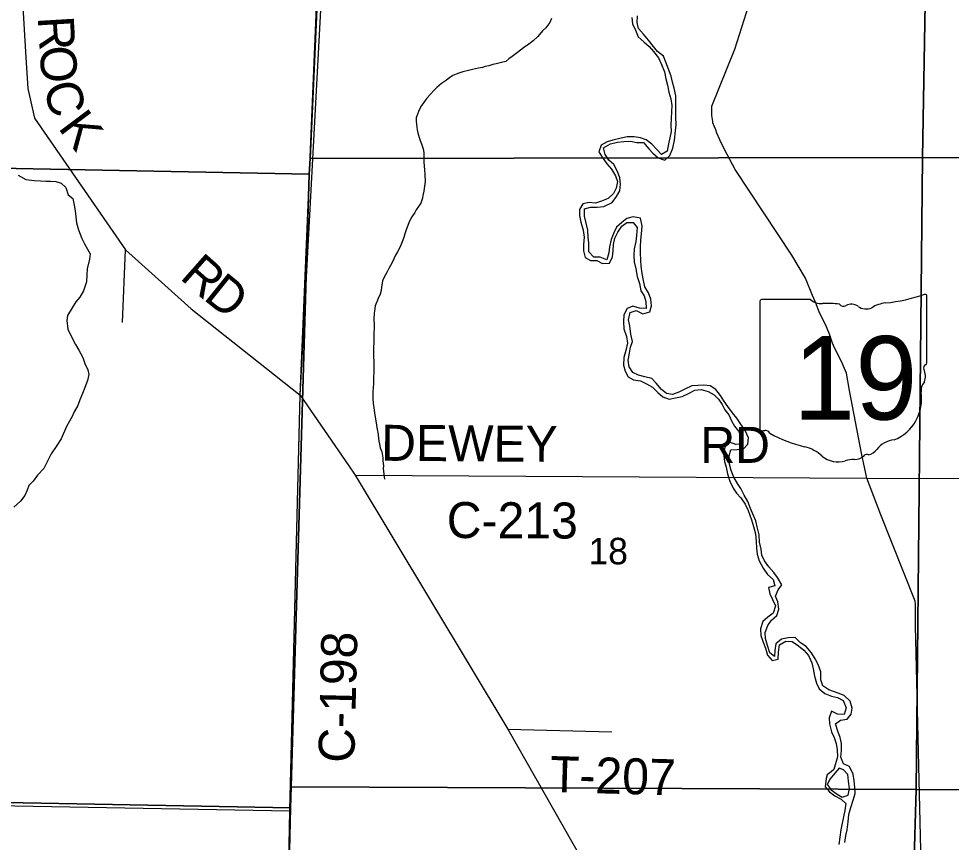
# Model space of a CAD drawing. Extents: x -8.5 to 18.7, y -20.3 to 7.
# Drawn here: x -1.362 to 1.582, y -4.913 to -2.313 of the extents above; entities that cross this region are included whole.
import ezdxf

# ---------------------------------------------------------------- set-up
doc = ezdxf.new("R2010")
doc.units = 0
for name, color, linetype in [('GM_X_Corporation', 7, 'Continuous'), ('GM_X_County_Road', 7, 'Continuous'), ('GM_X_County_Road_Text', 7, 'Continuous'), ('GM_X_Minor_River', 7, 'Continuous'), ('GM_X_Section', 7, 'Continuous'), ('GM_X_Section_Text', 7, 'Continuous'), ('GM_X_State_Location', 7, 'Continuous'), ('GM_X_State_Route', 7, 'Continuous'), ('GM_X_State_Shield', 7, 'Continuous'), ('GM_X_Township', 7, 'Continuous'), ('GM_X_Township_Road', 7, 'Continuous'), ('GM_X_Township_Road_Text', 7, 'Continuous')]:
    doc.layers.add(name, color=color, linetype=linetype)

msp = doc.modelspace()

# ---------------------------------------------------------------- linework, layer by layer
at = {"layer": 'GM_X_Corporation'}
msp.add_lwpolyline([(-0.5243, -5.7448), (-0.5063, -4.8122), (-0.4738, -3.5008), (-0.4017, -1.8003), (-0.4011, -1.7879), (-0.3988, -1.7297), (-0.3182, 0.2282), (-0.3179, 0.2351), (-0.2815, 1.0573), (-1.2833, 1.077), (-1.3034, 1.0774), (-1.4067, 1.0795)], dxfattribs=at)
at = {"layer": 'GM_X_County_Road'}
for p, q in [((-0.4734, -3.5019), (-0.3824, -1.7896)), ((-0.5059, -4.8133), (-0.4734, -3.5019)), ((-0.2999, -3.7543), (1.3156, -3.7639)), ((-0.5239, -5.7459), (-0.5059, -4.8133))]:
    msp.add_line(p, q, dxfattribs=at)
for points in [[(-1.3426, -1.755), (-1.3474, -1.9952), (-1.353, -2.204), (-1.3393, -2.4351), (-1.3333, -2.5332), (-1.3128, -2.627), (-1.0248, -3.0426), (-0.8175, -3.229), (-0.4734, -3.5019)], [(-0.4734, -3.5019), (-0.3205, -3.7246), (-0.2999, -3.7543)], [(-0.2999, -3.7543), (0.1823, -4.5555), (0.4438, -5.0162), (0.4823, -5.1217), (0.518, -5.2636), (0.6555, -5.7337)], [(1.3156, -3.7639), (2.025, -3.7646), (3.4942, -3.7661)]]:
    msp.add_lwpolyline(points, dxfattribs=at)
at = {"layer": 'GM_X_Minor_River'}
for points in [[(0.3202, -2.3127), (0.3147, -2.3248), (0.3024, -2.3422), (0.2917, -2.3519), (0.2763, -2.3692), (0.2617, -2.3835), (0.2487, -2.3932), (0.2319, -2.4052), (0.212, -2.4194), (0.1952, -2.4329), (0.1852, -2.4403), (0.1753, -2.4486), (0.1623, -2.4515), (0.1448, -2.4551), (0.135, -2.4573), (0.122, -2.4617), (0.1106, -2.4638), (0.1015, -2.4668), (0.0893, -2.4697), (0.0703, -2.4733), (0.0573, -2.4769), (0.0398, -2.4813), (0.0277, -2.485), (0.0185, -2.4879), (0.0086, -2.4923), (-0.0021, -2.4998), (-0.012, -2.5073), (-0.0273, -2.5178), (-0.0419, -2.5298), (-0.0511, -2.5388), (-0.0741, -2.5643), (-0.0811, -2.5741), (-0.0926, -2.5899), (-0.0997, -2.6058), (-0.1028, -2.6149), (-0.1075, -2.6262), (-0.1076, -2.6368), (-0.1055, -2.6551), (-0.1041, -2.6642), (-0.1019, -2.6733), (-0.0983, -2.6878), (-0.0946, -2.6977), (-0.091, -2.7084), (-0.0858, -2.7244), (-0.0837, -2.735), (-0.0831, -2.751), (-0.0833, -2.7646), (-0.0819, -2.7783), (-0.0813, -2.7897), (-0.0799, -2.8049), (-0.0787, -2.8269), (-0.0811, -2.8413), (-0.0828, -2.858), (-0.0868, -2.8709), (-0.0876, -2.88), (-0.0924, -2.8959), (-0.1078, -2.9162), (-0.1117, -2.9253), (-0.1209, -2.9381), (-0.1294, -2.9547), (-0.1341, -2.966), (-0.1388, -2.9796), (-0.1435, -2.9917), (-0.1467, -3.0038), (-0.1514, -3.0174), (-0.1584, -3.0333)], [(0.5706, -3.309), (0.5675, -3.2823), (0.5627, -3.2632), (0.5679, -3.2406), (0.587, -3.2343), (0.608, -3.2447), (0.6301, -3.2385), (0.6359, -3.2197), (0.6335, -3.1984), (0.6265, -3.1784), (0.6141, -3.1591), (0.6101, -3.1392), (0.6061, -3.1179), (0.6029, -3.0943), (0.6019, -3.0752), (0.601, -3.0524), (0.6008, -3.0334), (0.6021, -3.0122), (0.6034, -2.9925), (0.6064, -2.9683), (0.601, -2.9431), (0.5776, -2.9387), (0.5577, -2.9442), (0.5415, -2.9566), (0.5251, -2.9714), (0.5163, -2.9886), (0.5081, -3.0104), (0.503, -3.033), (0.5009, -3.0527), (0.4943, -3.0746), (0.4733, -3.0656), (0.4536, -3.0659), (0.4373, -3.0495), (0.4373, -3.0221), (0.4355, -3.0031), (0.4346, -2.981), (0.4291, -2.9589), (0.4244, -2.9367), (0.4236, -2.9132), (0.4434, -2.9084), (0.4639, -2.9082), (0.4852, -2.9057), (0.5113, -2.8936), (0.5247, -2.8742), (0.5351, -2.8562), (0.5379, -2.8358), (0.5354, -2.8152), (0.5284, -2.7953), (0.5161, -2.773), (0.5005, -2.7596), (0.4896, -2.7419), (0.4842, -2.7204), (0.5065, -2.7081), (0.5286, -2.7027), (0.5476, -2.7009), (0.5696, -2.7), (0.5893, -2.7036), (0.6105, -2.7042), (0.6266, -2.7236), (0.6399, -2.7376), (0.657, -2.7525), (0.678, -2.7599), (0.6936, -2.7452), (0.7033, -2.7219), (0.7085, -2.697), (0.7116, -2.6667), (0.7136, -2.6478), (0.7128, -2.6242), (0.7126, -2.6022), (0.7124, -2.5809), (0.7123, -2.5566), (0.7069, -2.5322), (0.7021, -2.5131), (0.6973, -2.4947), (0.6888, -2.4724), (0.6803, -2.4502), (0.6732, -2.4318), (0.6539, -2.4168), (0.6422, -2.4013), (0.6261, -2.3804), (0.6099, -2.3617), (0.5944, -2.3446), (0.5904, -2.3255), (0.5917, -2.3042)], [(0.5734, -2.3091), (0.5751, -2.3296), (0.5852, -2.3496), (0.593, -2.3703), (0.6115, -2.386), (0.6286, -2.4009), (0.6418, -2.4165), (0.6572, -2.4367), (0.6672, -2.4574), (0.6764, -2.4812), (0.6804, -2.5033), (0.6859, -2.5225), (0.6899, -2.5454), (0.6961, -2.566), (0.7001, -2.5867), (0.6981, -2.6063), (0.6975, -2.6291), (0.6969, -2.6496), (0.6979, -2.6694), (0.6935, -2.6897), (0.6892, -2.7086), (0.6848, -2.7313), (0.6671, -2.7422), (0.6524, -2.7258), (0.6369, -2.7087), (0.6191, -2.6953), (0.6003, -2.6895), (0.5806, -2.6859), (0.5586, -2.686), (0.535, -2.6915), (0.5136, -2.6962), (0.4953, -2.7018)], [(0.4953, -2.7018), (0.4768, -2.7119), (0.4694, -2.7337), (0.4795, -2.7507), (0.4942, -2.7708), (0.5096, -2.788), (0.5219, -2.8088), (0.5283, -2.8272), (0.5239, -2.8476), (0.5151, -2.8648), (0.4988, -2.8811), (0.4781, -2.8896), (0.4582, -2.8951), (0.4385, -2.8931), (0.4187, -2.8971), (0.4083, -2.9158), (0.4086, -2.9348), (0.4126, -2.9554), (0.4202, -2.9807), (0.4227, -3.0027), (0.4205, -3.0262), (0.4207, -3.046), (0.4262, -3.0674), (0.4434, -3.0762), (0.4631, -3.0767), (0.4811, -3.0856), (0.5031, -3.0847), (0.5127, -3.0652), (0.514, -3.0462), (0.5153, -3.0258), (0.5197, -3.0054), (0.5293, -2.9867), (0.5419, -2.968), (0.5574, -2.9563), (0.5778, -2.9569), (0.5903, -2.9724), (0.5881, -2.9974), (0.5861, -3.0163), (0.5809, -3.0397), (0.5796, -3.061), (0.5806, -3.0807), (0.586, -3.1029), (0.5907, -3.1266), (0.5977, -3.1495), (0.6016, -3.1717), (0.6118, -3.1879), (0.6174, -3.2063), (0.6183, -3.2283), (0.5978, -3.227), (0.5768, -3.2203), (0.5591, -3.2282), (0.548, -3.2484), (0.5466, -3.2696), (0.5483, -3.2925), (0.5567, -3.3162), (0.5599, -3.3376), (0.554, -3.3602), (0.5481, -3.3828), (0.5475, -3.4063), (0.5522, -3.4262), (0.5616, -3.4432), (0.5788, -3.4535), (0.6007, -3.4564), (0.6194, -3.466), (0.6389, -3.4764), (0.6551, -3.4928), (0.6714, -3.5062), (0.6909, -3.5143), (0.7108, -3.5095), (0.7321, -3.5056), (0.7521, -3.4962), (0.7721, -3.4862), (0.7926, -3.4837), (0.8144, -3.4904), (0.8331, -3.5007), (0.8471, -3.514), (0.8581, -3.531), (0.8667, -3.548), (0.8792, -3.5635), (0.8885, -3.5827), (0.8979, -3.5997), (0.9096, -3.6152), (0.9205, -3.6345), (0.9229, -3.6566), (0.9017, -3.6575), (0.8814, -3.6501), (0.8673, -3.6657), (0.863, -3.6861), (0.8661, -3.7105), (0.8717, -3.7288), (0.8756, -3.7502), (0.8826, -3.7732), (0.8934, -3.7947), (0.9036, -3.811), (0.9176, -3.8258), (0.9307, -3.8451), (0.9408, -3.8659), (0.9513, -3.895), (0.9576, -3.9165), (0.9638, -3.9387), (0.9654, -3.9638)], [(-1.3644, -2.8071), (-1.3402, -2.8202), (-1.3137, -2.8236), (-1.2932, -2.8245), (-1.2766, -2.8255), (-1.2622, -2.8264), (-1.2455, -2.8273), (-1.2281, -2.8328), (-1.2138, -2.8459), (-1.2058, -2.8695), (-1.1915, -2.881), (-1.1872, -2.9016), (-1.1843, -2.9198), (-1.1794, -2.9571), (-1.1736, -2.9799), (-1.1633, -3.0074), (-1.1544, -3.0234), (-1.1447, -3.0402), (-1.1366, -3.0555), (-1.139, -3.0721), (-1.1462, -3.1024), (-1.1472, -3.1214), (-1.1482, -3.1442), (-1.1576, -3.1721), (-1.1692, -3.1925), (-1.1815, -3.2068), (-1.1939, -3.2256), (-1.2078, -3.2498), (-1.2103, -3.2657), (-1.2076, -3.2931), (-1.1987, -3.3114), (-1.1831, -3.3411), (-1.1727, -3.3595), (-1.16, -3.3824), (-1.1534, -3.4014), (-1.1438, -3.422), (-1.1409, -3.4365), (-1.1449, -3.4554), (-1.1535, -3.4773), (-1.1606, -3.4962), (-1.1691, -3.5167), (-1.1754, -3.534), (-1.187, -3.5537), (-1.1933, -3.5688), (-1.2018, -3.5839), (-1.2111, -3.6005), (-1.2282, -3.639), (-1.2444, -3.6639), (-1.2598, -3.6865), (-1.2746, -3.7159), (-1.2831, -3.7333), (-1.3031, -3.7543), (-1.317, -3.7724), (-1.33, -3.7867), (-1.3355, -3.8018), (-1.3433, -3.8177), (-1.3564, -3.8357), (-1.3779, -3.8552)], [(-0.1584, -3.0333), (-0.1669, -3.0492), (-0.1724, -3.0597), (-0.1778, -3.0711), (-0.1832, -3.0824), (-0.1933, -3.102), (-0.1988, -3.1118), (-0.2073, -3.1269), (-0.2135, -3.1405), (-0.2168, -3.161), (-0.2176, -3.1716), (-0.2216, -3.1822), (-0.227, -3.1965), (-0.2364, -3.22), (-0.2389, -3.2351), (-0.2397, -3.2442), (-0.2407, -3.2602), (-0.2401, -3.2807), (-0.2402, -3.2898), (-0.2412, -3.305), (-0.242, -3.3816), (-0.2414, -3.393), (-0.2408, -3.4067), (-0.241, -3.4264), (-0.242, -3.4454), (-0.2423, -3.4666), (-0.2431, -3.4757), (-0.2441, -3.4932), (-0.2443, -3.5114), (-0.243, -3.5289), (-0.2416, -3.5403), (-0.2402, -3.5494), (-0.2381, -3.5646), (-0.2352, -3.5829), (-0.2302, -3.6095), (-0.2288, -3.6186), (-0.2268, -3.6376), (-0.2254, -3.6467), (-0.2232, -3.6566), (-0.221, -3.6673), (-0.2159, -3.6802), (-0.2131, -3.6992), (-0.2124, -3.7084), (-0.2111, -3.7243), (-0.2112, -3.7334), (-0.2099, -3.7509), (-0.2077, -3.7661)], [(0.7019, -3.4994), (0.6823, -3.4966), (0.6667, -3.484), (0.6506, -3.4631), (0.6366, -3.449), (0.614, -3.4431), (0.5944, -3.4387), (0.5764, -3.4299), (0.5648, -3.4121), (0.5615, -3.3908), (0.5659, -3.3689), (0.5695, -3.35), (0.5753, -3.3319), (0.5706, -3.309)], [(1.2453, -4.9131), (1.2489, -4.8919), (1.2532, -4.873), (1.2562, -4.8481), (1.2583, -4.8253), (1.265, -4.8035), (1.2724, -4.7802), (1.2783, -4.7591), (1.2773, -4.7385), (1.2756, -4.7187), (1.2724, -4.6974), (1.2601, -4.6735), (1.2414, -4.6654), (1.2336, -4.6439), (1.2357, -4.6227), (1.2348, -4.6014), (1.2308, -4.5823), (1.2237, -4.5616), (1.216, -4.5387), (1.2323, -4.5269), (1.2536, -4.5245), (1.2661, -4.5089), (1.2689, -4.4892), (1.2627, -4.4678), (1.2442, -4.4498), (1.2252, -4.4426), (1.2105, -4.437), (1.1954, -4.4318), (1.1768, -4.4191), (1.1705, -4.4), (1.1704, -4.3749), (1.1612, -4.3519), (1.1518, -4.3334), (1.1402, -4.3148), (1.124, -4.2946), (1.1062, -4.2828), (1.0892, -4.2664), (1.0664, -4.2672), (1.0458, -4.2712), (1.0279, -4.2867), (1.0251, -4.3071), (1.0238, -4.3268), (1.009, -4.3143), (1.002, -4.2913), (0.9958, -4.2691), (0.9941, -4.2501), (1.003, -4.2283), (1.0148, -4.2112), (1.0311, -4.1972), (1.037, -4.1768), (1.0346, -4.154), (1.0267, -4.1355), (1.0356, -4.116), (1.0466, -4.1004), (1.0336, -4.0773), (1.0219, -4.061), (1.0057, -4.0438), (0.9926, -4.0245), (0.984, -4.0068), (0.9814, -3.9877), (0.9767, -3.9656), (0.9751, -3.942), (0.9689, -3.9175), (0.9649, -3.8985), (0.957, -3.8808), (0.9478, -3.8593), (0.9393, -3.837), (0.9277, -3.8169), (0.9176, -3.7962), (0.9067, -3.7807), (0.8958, -3.7599), (0.8873, -3.7391), (0.8811, -3.7154), (0.881, -3.6926), (0.886, -3.6738), (0.9058, -3.6728), (0.9248, -3.6718), (0.9396, -3.6563), (0.9417, -3.6366), (0.9309, -3.6135), (0.9178, -3.5927), (0.9047, -3.5741), (0.8907, -3.557), (0.8768, -3.5376), (0.8637, -3.5198), (0.8528, -3.502), (0.8381, -3.4834), (0.8202, -3.4723), (0.8006, -3.4702), (0.7816, -3.4712), (0.7626, -3.4722), (0.7411, -3.483), (0.7219, -3.4916), (0.7019, -3.4994)], [(0.9654, -3.9638), (0.9671, -3.9843), (0.9689, -4.0033), (0.9751, -4.024), (0.9882, -4.0479), (1.002, -4.0673), (1.0198, -4.083), (1.0253, -4.1036), (1.0047, -4.1084), (1.0087, -4.1282), (1.0173, -4.1467), (1.0274, -4.1667), (1.02, -4.1893), (1.0022, -4.2025), (0.9866, -4.2157), (0.9792, -4.239), (0.9801, -4.2603), (0.9879, -4.281), (0.995, -4.3002), (1.002, -4.3224), (1.0167, -4.3395), (1.035, -4.3347), (1.0363, -4.3127), (1.0393, -4.2893), (1.0593, -4.2777), (1.0797, -4.279), (1.0998, -4.2925), (1.1161, -4.3066), (1.1316, -4.3237), (1.1416, -4.346), (1.1456, -4.3651), (1.1503, -4.388), (1.1566, -4.4102), (1.1652, -4.4279), (1.1822, -4.4428), (1.2032, -4.4517), (1.2228, -4.4553), (1.2408, -4.4649), (1.25, -4.4879), (1.2441, -4.509), (1.2229, -4.5085), (1.2042, -4.4988), (1.1968, -4.5199), (1.1978, -4.5389), (1.204, -4.5641), (1.2118, -4.5818), (1.2181, -4.601), (1.2221, -4.6208), (1.2223, -4.6429), (1.2114, -4.6828), (1.2028, -4.6909), (1.1904, -4.7004), (1.1871, -4.7117), (1.1833, -4.7382), (1.1973, -4.7538), (1.2144, -4.7664), (1.2346, -4.7768), (1.2487, -4.7901), (1.2458, -4.8128), (1.2414, -4.8325), (1.2371, -4.8528), (1.2327, -4.8732), (1.2298, -4.8967), (1.227, -4.9194)], [(1.2274, -4.6787), (1.2141, -4.6943), (1.1992, -4.7121), (1.1896, -4.7308), (1.2028, -4.7471), (1.2214, -4.7613), (1.2378, -4.7709), (1.2562, -4.7638), (1.2606, -4.7426)], [(1.2606, -4.7426), (1.2574, -4.7198), (1.2557, -4.6992), (1.2417, -4.6836), (1.2274, -4.6787)]]:
    msp.add_lwpolyline(points, dxfattribs=at)
at = {"layer": 'GM_X_Section'}
for points in [[(-0.3552, -0.7999), (-0.4423, -2.7542), (-0.4449, -2.8035), (-2.6231, -2.762), (-2.5517, -0.6423)], [(1.5257, -0.7471), (1.4914, -2.7511), (-0.4423, -2.7542), (-0.3552, -0.7999), (-0.3533, -0.74)], [(3.5254, -0.7421), (3.5091, -2.759), (1.4914, -2.7511), (1.5257, -0.7471)], [(-0.4449, -2.8035), (-0.5016, -4.7375), (-0.5043, -4.8042), (-2.6423, -4.7637), (-2.6231, -2.762)], [(1.4914, -2.7511), (1.4714, -4.746), (-0.5016, -4.7375), (-0.4449, -2.8035), (-0.4423, -2.7542)], [(3.5091, -2.759), (3.4732, -4.7592), (1.4714, -4.746), (1.4914, -2.7511)], [(1.4714, -4.746), (1.4135, -6.7407), (-0.5496, -6.7247), (-0.5043, -4.8042), (-0.5016, -4.7375)], [(-0.5043, -4.8042), (-0.5496, -6.7247), (-0.5532, -6.824), (-2.6797, -6.76), (-2.6423, -4.7637)], [(3.4732, -4.7592), (3.4403, -6.7639), (1.4135, -6.7407), (1.4714, -4.746)]]:
    msp.add_lwpolyline(points, close=True, dxfattribs=at)
at = {"layer": 'GM_X_State_Route'}
msp.add_lwpolyline([(1.4887, -5.0703), (1.4692, -4.2283), (1.4687, -4.1606), (1.4681, -4.1515), (1.3598, -3.8788), (1.3156, -3.7639), (1.2982, -3.6843), (1.2609, -3.4863), (1.2511, -3.4322), (1.2357, -3.3948), (1.2128, -3.3519), (1.2069, -3.3374), (1.1975, -3.3084), (1.185, -3.2786), (1.1659, -3.2411), (1.1549, -3.2136), (1.1432, -3.1868), (1.1212, -3.1326), (1.079, -3.0599), (0.8994, -2.7892), (0.8662, -2.7264), (0.8508, -2.6958), (0.842, -2.6744), (0.8383, -2.6638), (0.8347, -2.6546), (0.8296, -2.6416), (0.8289, -2.6378), (0.8261, -2.6188), (0.8262, -2.6119), (0.8264, -2.6013), (0.8258, -2.5892), (0.8982, -2.4089), (0.9578, -2.2228)], dxfattribs=at)
at = {"layer": 'GM_X_State_Shield'}
for p, q in [((0.9775, -3.2066), (0.9775, -3.6069)), ((1.1371, -3.1997), (0.9827, -3.1997)), ((1.5048, -3.3992), (1.5048, -3.1898)), ((1.5048, -3.3991), (1.5048, -3.3992))]:
    msp.add_line(p, q, dxfattribs=at)
for centre, radius, start, end in [((0.9835, -3.2058), 0.00611, 98.1301, 188.1301), ((1.1739, -3.1533), 0.0593, 231.6195, 271.1119), ((1.317, -2.6541), 0.5592, 275.8445, 288.9065), ((1.499, -3.1889), 0.00587, 351.8621, 97.738), ((1.1935, -3.4244), 0.2127, 80.4867, 94.9883), ((1.2418, -3.2037), 0.0171, 219.7921, 297.1024), ((1.2669, -3.2499), 0.0355, 54.4667, 119.1411), ((1.3128, -3.1865), 0.0428, 233.8562, 294.8282), ((1.3883, -3.322), 0.1125, 97.3462, 120.7689), ((1.5035, -3.4145), 0.00909, 107.944, 210.337), ((1.4986, -3.4), 0.00628, 289.6038, 7.7341), ((1.4457, -3.441), 0.0545, 340.033, 23.6496), ((1.5258, -3.4868), 0.0397, 136.8065, 186.9296), ((1.3483, -3.5134), 0.1399, 292.3089, 8.9858), ((0.9836, -3.6077), 0.00616, 171.9584, 258.3066), ((0.9845, -3.5668), 0.047, 267.339, 280.6039), ((0.9941, -3.6299), 0.017, 29.7484, 93.2717), ((1.2083, -3.2703), 0.4038, 240.4129, 257.1985), ((1.4073, -3.7192), 0.0766, 94.4031, 142.5768), ((1.0879, -3.7867), 0.1264, 47.1842, 75.836), ((1.3102, -3.6456), 0.0452, 282.8732, 323.2771), ((1.2245, -3.6319), 0.0802, 230.7004, 286.2918), ((1.2708, -3.7703), 0.0659, 85.6951, 111.2099), ((1.2767, -3.6619), 0.0427, 268.777, 315.5493), ((1.3153, -3.7007), 0.012, 65.7517, 132.6484)]:
    msp.add_arc(centre, radius, start, end, dxfattribs=at)
at = {"layer": 'GM_X_Township'}
msp.add_lwpolyline([(-0.5243, -5.7448), (-0.5063, -4.8122), (-0.4738, -3.5008), (-0.4017, -1.8003), (-0.4011, -1.7879), (-0.3988, -1.7297), (-0.3182, 0.2282), (-0.3179, 0.2351), (-0.2815, 1.0573), (-0.2719, 1.0573), (0.0749, 1.0561), (0.0888, 1.0559), (0.1031, 1.0557), (0.1184, 1.0556), (1.5463, 1.0836), (1.6213, 1.0837), (1.7309, 1.0848), (2.5365, 1.0994), (3.5551, 1.121), (3.6318, 1.1236), (5.043, 1.1473)], dxfattribs=at)
at = {"layer": 'GM_X_Township_Road'}
for p, q in [((-1.0346, -3.2726), (-1.0248, -3.0426)), ((0.1823, -4.5555), (0.5103, -4.5645))]:
    msp.add_line(p, q, dxfattribs=at)
msp.add_lwpolyline([(-4.1559, -4.7722), (-2.6487, -4.7751), (-0.5059, -4.8133)], dxfattribs=at)

# ---------------------------------------------------------------- texts
at = {"layer": 'GM_X_County_Road_Text'}
for s, height, rotation, p in [('R', 0.1136, 273.4766, (-1.3024, -2.3077)), ('O', 0.1136, 273.9435, (-1.2967, -2.4018)), ('C', 0.1136, 285.5303, (-1.2856, -2.5263)), ('K', 0.1136, 306.946, (-1.2402, -2.6576)), ('R', 0.1136, 318.5831, (-0.8566, -3.1319)), ('D', 0.1136, 321.2116, (-0.7823, -3.1973)), ('DEWEY', 0.11364, 359.6191, (-0.2182, -3.7085)), ('RD', 0.11364, 0, (0.7898, -3.7151)), ('C-213', 0.11364, 359.7247, (-0.0111, -3.9522)), ('C-198', 0.11364, 88.6237, (-0.3028, -4.6629))]:
    msp.add_text(s, height=height, rotation=rotation, dxfattribs=at).set_placement(p)
at = {"layer": 'GM_X_Section_Text'}
msp.add_text('18', height=0.08371, rotation=0, dxfattribs=at).set_placement((0.4365, -4.0355))
at = {"layer": 'GM_X_State_Location'}
for s in ['s', 'r']:
    msp.add_text(s, height=0.000379, dxfattribs=at).set_placement((1.2352, -3.4333))
msp.add_text('19', height=0.000379, rotation=0, dxfattribs=at).set_placement((1.1398, -3.4609))
at = {"layer": 'GM_X_State_Shield'}
msp.add_text('19', height=0.26367, dxfattribs=at).set_placement((1.0827, -3.5786))
at = {"layer": 'GM_X_Township_Road_Text'}
msp.add_text('T-207', height=0.11364, rotation=358.4309, dxfattribs=at).set_placement((0.3137, -4.754))

doc.saveas('drawing.dxf')
